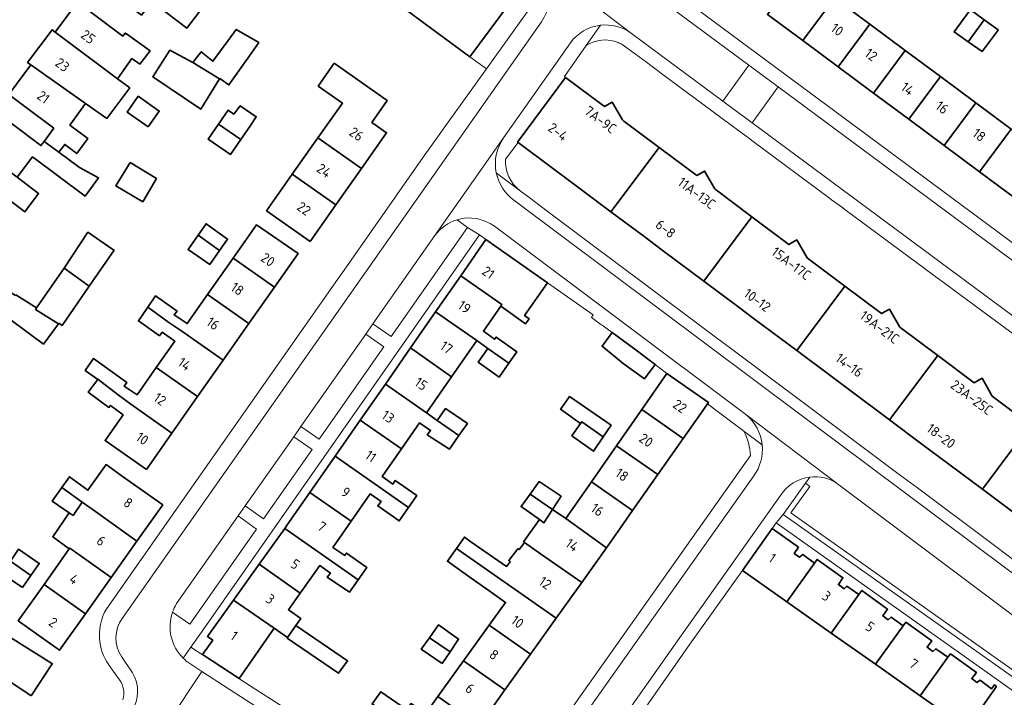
# Model space of a CAD drawing. Extents: x 150256 to 156914, y 461459 to 469481.
# Tile 335 of 656: x 155619 to 155753, y 463727 to 463819. Entities that reach past the tile are written whole.
import ezdxf
from ezdxf.enums import TextEntityAlignment as Align

# ---------------------------------------------------------------- set-up
doc = ezdxf.new("R2010")
doc.units = 0
doc.header["$LTSCALE"] = 0.75
for name, color, linetype, lineweight in [('B-RO-GR-BEPLANTING_CULTUUR_BODEMBEDEKKER-GV', 251, 'CONTINUOUS', 18), ('B-RO-GR-BEPLANTING_CULTUUR_HEESTERS-GV', 251, 'CONTINUOUS', 18), ('B-RO-GR-GROENVOORZIENING-GV', 251, 'CONTINUOUS', 18), ('B-RO-GR-HAAG-GV', 251, 'CONTINUOUS', 13), ('B-RO-IE-TERREINAFSCHEIDING_KUNSTMATIG_MUUR-G', 251, 'IE-TERREINAFSCHEIDING-KUNSTMATIG-DICHT', 18), ('B-RO-OG-BEBOUWING-GV', 6, 'CONTINUOUS', 35), ('B-RO-OG-BEBOUWING-T18', 1, 'CONTINUOUS', 18), ('B-RO-OG-TERREIN_CULTUURSCHEIDING-GV', 251, 'CONTINUOUS', 18), ('B-RO-VH-VERHARDING_ASFALT-GV', 251, 'CONTINUOUS', 18), ('B-RO-VH-VERHARDING_TEGEL-GV', 251, 'CONTINUOUS', 18)]:
    doc.layers.add(name, color=color, linetype=linetype, lineweight=lineweight)
doc.styles.add('NLCS-ISO-M200-T18', font='NLCS-ISO.ttf', dxfattribs={"height": 360})
doc.linetypes.add('IE-TERREINAFSCHEIDING-KUNSTMATIG-DICHT', pattern='A,8,-1,[82,NLCS.SHX,S=0.75,R=90,X=0,Y=0],-1', length=10)

msp = doc.modelspace()

# ---------------------------------------------------------------- linework, layer by layer
at = {"layer": 'B-RO-GR-BEPLANTING_CULTUUR_BODEMBEDEKKER-GV'}
for points in [[(155678.388, 463792.223, 0.1667243), (155675.355, 463790.067)], [(155640.132, 463739.882, 0.0546648), (155639.569, 463738.691)]]:
    msp.add_lwpolyline(points, format="xyb", dxfattribs=at)
for points in [[(155679.777, 463791.17), (155678.388, 463792.223)], [(155675.355, 463790.067), (155666.893, 463778.014), (155669.362, 463776.285), (155679.777, 463791.17)], [(155639.569, 463738.691), (155641.92, 463737.067), (155651.001, 463750.023), (155648.505, 463751.831), (155640.132, 463739.882)]]:
    msp.add_lwpolyline(points, dxfattribs=at)
for points in [[(155657.068, 463764.022), (155659.583, 463762.291), (155668.395, 463774.883), (155665.911, 463776.618)], [(155656.092, 463762.624), (155649.491, 463753.223), (155651.986, 463751.426), (155658.613, 463760.891)]]:
    msp.add_lwpolyline(points, close=True, dxfattribs=at)
at = {"layer": 'B-RO-GR-BEPLANTING_CULTUUR_HEESTERS-GV'}
msp.add_lwpolyline([(155686.699, 463823.332), (155680.124, 463814.418), (155682.36, 463812.769), (155688.998, 463822.058)], dxfattribs=at)
at = {"layer": 'B-RO-GR-GROENVOORZIENING-GV'}
for points in [[(155758.198, 463734.312), (155754.986, 463730.199), (155723.856, 463752.234), (155726.48, 463755.849), (155725.868, 463756.293), (155722.803, 463752.049)], [(155722.803, 463752.049), (155755.141, 463729.156), (155758.45, 463733.558)]]:
    msp.add_lwpolyline(points, dxfattribs=at)
at = {"layer": 'B-RO-GR-HAAG-GV'}
msp.add_lwpolyline([(155758.198, 463734.312), (155754.986, 463730.199), (155723.856, 463752.234), (155726.48, 463755.849), (155725.868, 463756.293), (155722.803, 463752.049), (155755.141, 463729.156)], dxfattribs=at)
at = {"layer": 'B-RO-IE-TERREINAFSCHEIDING_KUNSTMATIG_MUUR-G'}
for points in [[(155690.702, 463783.61), (155696.929, 463779.239)], [(155698.137, 463777.82), (155699.495, 463776.829)], [(155705.382, 463772.476), (155706.985, 463771.245)], [(155717.259, 463744.385), (155716.238, 463742.941)], [(155657.694, 463723.84), (155650.445, 463728.499)]]:
    msp.add_lwpolyline(points, dxfattribs=at)
at = {"layer": 'B-RO-OG-BEBOUWING-GV'}
for points in [[(155680.124, 463814.418), (155686.699, 463823.332), (155678.918, 463829.07), (155675.751, 463831.407), (155668.528, 463836.733), (155661.954, 463827.818)], [(155641.546, 463821.93), (155632.408, 463828.994), (155629.203, 463824.794), (155635.339, 463820.113), (155636.752, 463821.966), (155641.522, 463818.327), (155643.287, 463820.643)], [(155725.005, 463826.024), (155720.686, 463820.209), (155725.504, 463816.633), (155729.822, 463822.449)], [(155632.066, 463811.439), (155634.048, 463814.176), (155635.102, 463813.446), (155636.507, 463815.256), (155633.319, 463817.581), (155633.282, 463817.527), (155633.108, 463817.658), (155632.796, 463817.242), (155626.619, 463821.875), (155623.563, 463817.8)], [(155729.822, 463822.449), (155725.504, 463816.633), (155730.321, 463813.056), (155734.64, 463818.872)], [(155748.055, 463816.472), (155750.237, 463819.48), (155748.329, 463820.864), (155748.207, 463820.695), (155746.123, 463817.822)], [(155735.139, 463809.48), (155739.457, 463815.297), (155734.64, 463818.872), (155730.321, 463813.056)], [(155750.237, 463819.48), (155748.055, 463816.472), (155749.952, 463815.146), (155751.983, 463817.88), (155752.144, 463818.096)], [(155632.066, 463811.439), (155623.563, 463817.8), (155623.145, 463818.113), (155619.81, 463813.666), (155620.263, 463813.327), (155627.722, 463808.063), (155630.618, 463806.019), (155633.737, 463810.189)], [(155642.347, 463813.659), (155645.983, 463811.406), (155646.023, 463811.469), (155647.266, 463810.604), (155650.06, 463814.571), (155651.321, 463816.36), (155648.267, 463818.172), (155647.137, 463816.63), (155645.077, 463813.821), (155643.483, 463815.119)], [(155642.347, 463813.659), (155639.226, 463815.322), (155636.887, 463811.714), (155643.427, 463807.281), (155645.983, 463811.406)], [(155739.457, 463815.297), (155735.139, 463809.48), (155739.957, 463805.904), (155744.275, 463811.721)], [(155659.402, 463803.387), (155665.332, 463799.21), (155668.764, 463804.082), (155666.763, 463805.491), (155668.854, 463808.459), (155661.632, 463813.546), (155659.439, 463810.433), (155662.731, 463808.114)], [(155624.063, 463801.409), (155624.883, 463802.475), (155626.505, 463801.231), (155628.046, 463803.285), (155625.587, 463805.123), (155627.722, 463808.063), (155620.263, 463813.327), (155617.239, 463809.293), (155619.429, 463807.651), (155623.383, 463804.686), (155622.057, 463802.889)], [(155705.913, 463802.082), (155701.107, 463805.671), (155700.909, 463805.818), (155699.507, 463808.262), (155698.449, 463807.655), (155693.156, 463811.608), (155686.611, 463802.808), (155686.692, 463802.748), (155691.379, 463799.247), (155693.713, 463797.503), (155699.348, 463793.294)], [(155749.093, 463808.144), (155744.275, 463811.721), (155739.957, 463805.904), (155744.774, 463802.328)], [(155636.249, 463804.869), (155637.764, 463807.02), (155634.895, 463809.04), (155633.381, 463806.89)], [(155749.592, 463798.752), (155753.911, 463804.569), (155749.093, 463808.144), (155744.774, 463802.328)], [(155618.39, 463798.004), (155620.486, 463800.79), (155627.645, 463795.431), (155629.494, 463797.908), (155626.873, 463799.336), (155624.063, 463801.409), (155622.057, 463802.889), (155621.634, 463802.315), (155617.736, 463805.248), (155615.413, 463806.996), (155612.147, 463802.656)], [(155645.824, 463805.241), (155648.885, 463803.137), (155650.2, 463805.056), (155650.984, 463806.245), (155648.795, 463807.759), (155647.93, 463806.597), (155647.214, 463807.115), (155647.146, 463807.165)], [(155648.885, 463803.137), (155645.824, 463805.241), (155644.431, 463803.215), (155647.496, 463801.111)], [(155753.911, 463804.569), (155749.592, 463798.752), (155754.483, 463795.121), (155754.664, 463794.987), (155758.672, 463800.387), (155758.852, 463800.253), (155759.162, 463800.671)], [(155608.321, 463797.571), (155614.587, 463792.95), (155616.515, 463795.512), (155619.442, 463793.308), (155621.318, 463795.801), (155618.39, 463798.004), (155612.147, 463802.656)], [(155655.901, 463798.416), (155661.831, 463794.239), (155665.332, 463799.21), (155659.402, 463803.387)], [(155703.992, 463789.825), (155706.319, 463788.087), (155712.007, 463783.839), (155718.572, 463792.628), (155713.757, 463796.224), (155713.59, 463796.348), (155713.507, 463796.41), (155712.105, 463798.854), (155711.047, 463798.247), (155705.913, 463802.082), (155699.348, 463793.294)], [(155633.805, 463800.001), (155631.839, 463796.83), (155635.505, 463794.668), (155637.371, 463797.831)], [(155658.33, 463789.268), (155661.831, 463794.239), (155655.901, 463798.416), (155652.4, 463793.445)], [(155724.665, 463774.383), (155731.231, 463783.173), (155726.329, 463786.828), (155726.075, 463787.018), (155724.673, 463789.462), (155723.615, 463788.855), (155718.572, 463792.628), (155712.007, 463783.839), (155716.633, 463780.382), (155718.923, 463778.672)], [(155645.994, 463788.029), (155647.078, 463789.573), (155644.158, 463791.66), (155643.055, 463790.096)], [(155653.473, 463783.033), (155656.69, 463787.616), (155651.032, 463791.528), (155647.843, 463786.985)], [(155631.454, 463788.169), (155628.038, 463790.508), (155624.792, 463785.633), (155628.216, 463783.142), (155631.605, 463788.065)], [(155643.055, 463790.096), (155641.684, 463788.154), (155644.654, 463786.122), (155645.994, 463788.029)], [(155682.297, 463789.511), (155678.869, 463784.587), (155684.483, 463780.657), (155684.315, 463780.416), (155687.709, 463778.034), (155688.19, 463778.719), (155687.573, 463779.152), (155690.702, 463783.61)], [(155653.473, 463783.033), (155647.843, 463786.985), (155644.35, 463782.008), (155649.98, 463778.056)], [(155628.216, 463783.142), (155624.792, 463785.633), (155621.038, 463780.193), (155620.902, 463779.976), (155624.018, 463778.014), (155624.09, 463778.112), (155624.371, 463777.897), (155624.525, 463777.779)], [(155624.018, 463778.014), (155620.902, 463779.976), (155621.038, 463780.193), (155618.211, 463781.971), (155618.151, 463781.888), (155614.912, 463783.975), (155613.203, 463781.571), (155616.481, 463779.59), (155616.356, 463779.419), (155621.97, 463775.259)], [(155678.869, 463784.587), (155675.441, 463779.662), (155681.051, 463775.727), (155682.565, 463774.665), (155685.418, 463772.664), (155686.491, 463774.224), (155683.685, 463776.223), (155683.489, 463775.914), (155681.961, 463777.033), (155684.315, 463780.416), (155684.483, 463780.657)], [(155729.171, 463771.017), (155731.536, 463769.251), (155737.323, 463764.927), (155743.89, 463773.719), (155738.92, 463777.431), (155738.707, 463777.59), (155737.305, 463780.034), (155736.247, 463779.427), (155731.231, 463783.173), (155724.665, 463774.383)], [(155649.98, 463778.056), (155644.35, 463782.008), (155641.57, 463778.048), (155639.788, 463779.236), (155640.194, 463779.75), (155637.248, 463781.831), (155636.196, 463780.29), (155639.054, 463778.224), (155640.857, 463777.032), (155646.487, 463773.08)], [(155646.487, 463773.08), (155640.857, 463777.032), (155639.054, 463778.224), (155636.196, 463780.29), (155634.923, 463778.426), (155637.788, 463776.399), (155638.166, 463776.885), (155639.891, 463775.657), (155637.364, 463772.056), (155642.994, 463768.104)], [(155675.441, 463779.662), (155672.014, 463774.738), (155677.627, 463770.808), (155681.051, 463775.727)], [(155705.382, 463772.476), (155702.397, 463774.713), (155699.495, 463776.829), (155698.141, 463774.972), (155701, 463772.622), (155703.926, 463770.533)], [(155672.014, 463774.738), (155668.586, 463769.814), (155674.199, 463765.884), (155677.627, 463770.808)], [(155682.565, 463774.665), (155681.25, 463772.791), (155684.087, 463770.728), (155685.418, 463772.664)], [(155642.994, 463768.104), (155637.364, 463772.056), (155634.744, 463768.323), (155632.966, 463769.528), (155633.344, 463770.014), (155628.777, 463773.285), (155627.669, 463771.664), (155629.371, 463770.447), (155629.397, 463770.48), (155632.171, 463768.329), (155633.871, 463767.08), (155639.501, 463763.128)], [(155751.335, 463768.159), (155749.933, 463770.603), (155748.875, 463769.996), (155743.89, 463773.719), (155737.323, 463764.927), (155741.737, 463761.631), (155744.202, 463759.789), (155749.982, 463755.472), (155756.55, 463764.265), (155751.491, 463768.042)], [(155636.008, 463758.152), (155639.501, 463763.128), (155633.871, 463767.08), (155632.171, 463768.329), (155629.397, 463770.48), (155629.371, 463770.447), (155628.074, 463768.691), (155630.911, 463766.636), (155631.128, 463766.906), (155632.841, 463765.613), (155630.378, 463762.104)], [(155703.55, 463766.325), (155709.195, 463762.38), (155711.362, 463765.47), (155712.51, 463767.107), (155712.64, 463767.293), (155706.985, 463771.245)], [(155665.158, 463764.89), (155670.772, 463760.96), (155673.263, 463764.538), (155674.756, 463763.499), (155674.31, 463762.902), (155677.314, 463760.929), (155678.623, 463762.787), (155675.66, 463764.862), (155674.199, 463765.884), (155668.586, 463769.814)], [(155695.196, 463764.426), (155695.372, 463764.675), (155698.303, 463762.601), (155699.372, 463764.185), (155693.71, 463768.127), (155692.633, 463766.614), (155692.487, 463766.41)], [(155678.623, 463762.787), (155679.769, 463764.414), (155677.18, 463766.197), (155676.772, 463766.478), (155675.66, 463764.862)], [(155700.116, 463761.406), (155705.75, 463757.468), (155709.195, 463762.38), (155703.55, 463766.325)], [(155661.73, 463759.965), (155671.728, 463752.966), (155672.865, 463754.613), (155669.938, 463756.679), (155669.617, 463756.167), (155668.155, 463757.201), (155670.772, 463760.96), (155665.158, 463764.89)], [(155695.196, 463764.426), (155694.015, 463762.763), (155696.984, 463760.648), (155698.303, 463762.601), (155695.372, 463764.675)], [(155769.166, 463754.625), (155769.27, 463754.765), (155764.138, 463758.597), (155764.025, 463758.682), (155762.623, 463761.126), (155761.565, 463760.519), (155756.55, 463764.265), (155749.982, 463755.472), (155754.367, 463752.196), (155756.786, 463750.389), (155761.917, 463746.556), (155762.328, 463746.251), (155762.719, 463745.96)], [(155705.75, 463757.468), (155700.116, 463761.406), (155696.681, 463756.486), (155702.304, 463752.555)], [(155671.728, 463752.966), (155661.73, 463759.965), (155658.303, 463755.041), (155663.916, 463751.112), (155666.508, 463754.835), (155667.996, 463753.799), (155667.543, 463753.208), (155670.472, 463751.146)], [(155638.237, 463753.365), (155632.588, 463757.362), (155630.517, 463758.829), (155628.045, 463755.339), (155625.514, 463757.166), (155624.482, 463755.696), (155627.261, 463753.716), (155629.061, 463752.434), (155634.721, 463748.401)], [(155627.261, 463753.716), (155624.482, 463755.696), (155623.18, 463753.84), (155625.483, 463752.257), (155626.009, 463751.895)], [(155688.327, 463754.803), (155691.375, 463752.721), (155692.54, 463754.514), (155689.558, 463756.507)], [(155702.304, 463752.555), (155696.681, 463756.486), (155693.176, 463751.464), (155698.727, 463747.503), (155700.656, 463750.205)], [(155654.869, 463750.121), (155664.879, 463743.114), (155666.072, 463744.798), (155663.274, 463746.776), (155663.043, 463746.45), (155661.446, 463747.534), (155662.274, 463748.753), (155663.916, 463751.112), (155658.303, 463755.041), (155655.211, 463750.6)], [(155691.375, 463752.721), (155688.327, 463754.803), (155687.099, 463753.105), (155689.586, 463751.347), (155690.2, 463750.913)], [(155625.571, 463747.454), (155631.206, 463743.439), (155634.721, 463748.401), (155629.061, 463752.434), (155627.261, 463753.716), (155626.009, 463751.895), (155625.483, 463752.257), (155623.244, 463749), (155625.488, 463747.337)], [(155689.76, 463746.683), (155695.353, 463742.773), (155698.727, 463747.503), (155693.176, 463751.464), (155691.375, 463752.721), (155690.2, 463750.913), (155689.586, 463751.347), (155687.437, 463748.307), (155687.551, 463748.227)], [(155664.879, 463743.114), (155654.869, 463750.121), (155651.378, 463745.241), (155656.987, 463741.314), (155659.637, 463745.055), (155661.088, 463744.031), (155660.662, 463743.471), (155663.703, 463741.454)], [(155724.901, 463747.565), (155721.309, 463750.107), (155717.259, 463744.385), (155723.319, 463740.122), (155727.091, 463745.407), (155725.49, 463746.575), (155725.071, 463746.19), (155724.33, 463746.729)], [(155695.353, 463742.773), (155689.76, 463746.683), (155687.551, 463748.227), (155687.445, 463748.076), (155686.823, 463747.238), (155686.634, 463747.346), (155685.417, 463745.752), (155685.606, 463745.589), (155685.12, 463744.941), (155680.255, 463748.32), (155679.36, 463748.941), (155678.269, 463747.395), (155691.868, 463737.889)], [(155620.27, 463743.71), (155621.414, 463745.361), (155618.591, 463747.316), (155617.463, 463745.655)], [(155631.206, 463743.439), (155625.571, 463747.454), (155625.488, 463747.337), (155622.056, 463742.493), (155627.692, 463738.478), (155629.011, 463740.341)], [(155682.76, 463736.943), (155688.383, 463733.004), (155691.868, 463737.889), (155678.269, 463747.395), (155677.04, 463745.653), (155680.309, 463743.347), (155682.876, 463741.536), (155684.989, 463740.045)], [(155619.127, 463742.06), (155620.27, 463743.71), (155617.463, 463745.655), (155616.317, 463743.969)], [(155651.378, 463745.241), (155647.887, 463740.361), (155653.442, 463736.527), (155655.266, 463735.253), (155656.393, 463736.899), (155657.053, 463737.863), (155655.382, 463739.047), (155656.987, 463741.314)], [(155733.142, 463741.122), (155731.511, 463742.261), (155731.152, 463741.905), (155730.351, 463742.475), (155730.98, 463743.394), (155727.451, 463745.911), (155727.091, 463745.407), (155723.319, 463740.122), (155729.382, 463735.857)], [(155627.692, 463738.478), (155622.056, 463742.493), (155618.542, 463737.531), (155624.177, 463733.516)], [(155739.193, 463736.867), (155737.532, 463738.036), (155737.144, 463737.68), (155736.402, 463738.19), (155737.061, 463739.109), (155733.532, 463741.656), (155733.142, 463741.122), (155729.382, 463735.857), (155735.433, 463731.6)], [(155653.442, 463736.527), (155647.887, 463740.361), (155644.337, 463735.398), (155645.065, 463734.886), (155643.653, 463732.918), (155648.66, 463729.682)], [(155655.266, 463735.253), (155655.213, 463735.176), (155662.216, 463730.379), (155663.444, 463732.069), (155656.393, 463736.899)], [(155674.586, 463735.222), (155677.403, 463733.317), (155678.572, 463735.037), (155675.827, 463736.975)], [(155679.255, 463732.065), (155684.898, 463728.12), (155688.383, 463733.004), (155682.76, 463736.943)], [(155745.274, 463732.582), (155743.643, 463733.721), (155743.224, 463733.366), (155742.453, 463733.935), (155743.082, 463734.825), (155739.553, 463737.341), (155739.193, 463736.867), (155735.433, 463731.6), (155741.517, 463727.32)], [(155620.319, 463727.291), (155623.178, 463731.679), (155622.969, 463731.81), (155617.484, 463735.258), (155614.757, 463731.122), (155614.712, 463731.054), (155614.865, 463730.951)], [(155677.403, 463733.317), (155674.586, 463735.222), (155673.492, 463733.678), (155676.315, 463731.716)], [(155741.517, 463727.32), (155747.847, 463722.867), (155751.892, 463728.592), (155751.625, 463728.802), (155751.236, 463728.268), (155749.664, 463729.436), (155749.216, 463729.141), (155748.534, 463729.65), (155749.163, 463730.48), (155745.633, 463733.027), (155745.274, 463732.582)], [(155684.898, 463728.12), (155679.255, 463732.065), (155675.754, 463727.192), (155681.413, 463723.236)], [(155681.413, 463723.236), (155675.754, 463727.192), (155674.056, 463724.828), (155672.105, 463726.259), (155671.483, 463725.422), (155667.97, 463727.855), (155666.778, 463726.192), (155667.771, 463725.481), (155670.449, 463723.564), (155672.159, 463722.34), (155677.867, 463718.266)]]:
    msp.add_lwpolyline(points, close=True, dxfattribs=at)
at = {"layer": 'B-RO-OG-TERREIN_CULTUURSCHEIDING-GV'}
for points in [[(155726.475, 463757.136), (155725.868, 463756.293), (155726.48, 463755.849), (155723.856, 463752.234), (155754.986, 463730.199), (155758.198, 463734.312)], [(155756.183, 463736.715), (155755.327, 463737.38), (155730.252, 463756.223)]]:
    msp.add_lwpolyline(points, dxfattribs=at)
msp.add_lwpolyline([(155730.252, 463756.223, 0.1803251), (155726.475, 463757.136)], format="xyb", dxfattribs=at)
at = {"layer": 'B-RO-VH-VERHARDING_ASFALT-GV'}
for points in [[(155702.148, 463817.62), (155714.597, 463808.377), (155718.153, 463813.267), (155684.856, 463837.908), (155672.996, 463846.741), (155654.978, 463860.041), (155651.449, 463855.217), (155688.651, 463827.623), (155695.471, 463822.72)], [(155722.15, 463810.312), (155718.153, 463813.267), (155714.597, 463808.377), (155718.588, 463805.412)], [(155767.957, 463776.368), (155722.15, 463810.312), (155718.588, 463805.412), (155775.898, 463762.986), (155784.725, 463756.308), (155788.332, 463761.02), (155780.409, 463767.501)]]:
    msp.add_lwpolyline(points, close=True, dxfattribs=at)
for points in [[(155702.148, 463817.62), (155695.471, 463822.72), (155688.651, 463827.623)], [(155689.879, 463819.21), (155632.699, 463737.845)], [(155640.132, 463739.882), (155648.505, 463751.831), (155649.491, 463753.223), (155656.092, 463762.624), (155657.068, 463764.022), (155665.911, 463776.618), (155666.893, 463778.014), (155675.355, 463790.067), (155684.7, 463803.362), (155693.813, 463816.339)], [(155684.7, 463803.362), (155675.355, 463790.067)], [(155683.45, 463791.323), (155717.726, 463765.64), (155730.252, 463756.223), (155755.327, 463737.38), (155758.038, 463741.057), (155725.289, 463765.559), (155686.102, 463794.898)], [(155730.252, 463756.223), (155717.726, 463765.64)], [(155718.829, 463757.318), (155704.59, 463737.198), (155685.583, 463710.346)], [(155689.337, 463707.734), (155708.974, 463735.592), (155722.463, 463754.62)], [(155634.026, 463725.214), (155618.737, 463701.039), (155623.037, 463698.345), (155638.99, 463723.696), (155643.563, 463730.644), (155641.917, 463731.708)], [(155632.599, 463732.684), (155634.132, 463730.441)], [(155715.971, 463683.908), (155690.461, 463700.372), (155677.838, 463708.413), (155677.226, 463708.874), (155643.563, 463730.644), (155638.99, 463723.696)]]:
    msp.add_lwpolyline(points, dxfattribs=at)
for points in [[(155690.685, 463824.64, -0.2309356), (155689.879, 463819.21)], [(155697.901, 463818.727, -0.1904949), (155702.148, 463817.62)], [(155693.813, 463816.339, -0.2069269), (155697.901, 463818.727)], [(155683.718, 463798.586, -0.2077066), (155684.7, 463803.362)], [(155686.102, 463794.898, -0.1854476), (155683.718, 463798.586)], [(155675.355, 463790.067, -0.1667243), (155678.388, 463792.223)], [(155678.388, 463792.223, -0.2363165), (155683.45, 463791.323)], [(155717.726, 463765.64, -0.2013006), (155719.969, 463761.506)], [(155719.969, 463761.506, -0.1843275), (155718.829, 463757.318)], [(155722.463, 463754.62, -0.2233414), (155726.475, 463757.136)], [(155726.475, 463757.136, -0.1803251), (155730.252, 463756.223)], [(155639.569, 463738.691, -0.0546648), (155640.132, 463739.882)], [(155641.028, 463732.434, -0.2884809), (155639.569, 463738.691)], [(155632.699, 463737.845, 0.3092427), (155632.599, 463732.684)], [(155641.917, 463731.708, -0.0476303), (155641.028, 463732.434)], [(155634.132, 463730.441, -0.2808542), (155634.026, 463725.214)]]:
    msp.add_lwpolyline(points, format="xyb", dxfattribs=at)
at = {"layer": 'B-RO-VH-VERHARDING_TEGEL-GV'}
for points in [[(155684.856, 463837.908), (155718.153, 463813.267), (155722.15, 463810.312), (155767.957, 463776.368)], [(155690.685, 463824.64), (155688.998, 463822.058), (155682.36, 463812.769), (155676.946, 463805.194), (155675.708, 463803.461), (155673.752, 463800.724), (155662.976, 463785.361), (155662.075, 463784.084), (155640.929, 463753.924), (155639.988, 463752.593), (155630.6, 463739.216)], [(155769.683, 463777.525), (155735.823, 463802.608), (155705.193, 463825.313)], [(155632.699, 463737.845), (155689.879, 463819.21)], [(155684.979, 463800.465), (155686.692, 463802.748), (155686.611, 463802.808), (155693.156, 463811.608), (155692.997, 463811.727), (155695.96, 463815.957), (155697.901, 463818.727)], [(155697.901, 463818.727), (155695.96, 463815.957)], [(155775.898, 463762.986), (155718.588, 463805.412), (155714.597, 463808.377), (155702.148, 463817.62)], [(155693.813, 463816.339), (155684.7, 463803.362)], [(155700.877, 463816.105), (155701.71, 463815.53), (155704.173, 463813.7), (155704.951, 463813.123), (155705.525, 463812.696), (155706.112, 463812.26), (155716.763, 463804.348), (155718.084, 463803.368), (155718.73, 463802.888), (155729.141, 463795.155), (155729.429, 463794.942), (155730.757, 463793.959), (155731.427, 463793.463), (155742.041, 463785.612), (155742.097, 463785.571), (155743.334, 463784.656), (155744.131, 463784.066), (155754.722, 463776.232)], [(155683.718, 463798.586), (155686.966, 463796.156)], [(155690.648, 463793.4), (155688.315, 463795.145), (155686.966, 463796.156), (155683.718, 463798.586)], [(155686.102, 463794.898), (155725.289, 463765.559), (155758.038, 463741.057), (155760.301, 463739.455)], [(155761.112, 463741.436), (155759.534, 463742.574), (155759.223, 463742.138), (155753.702, 463746.261), (155751.283, 463748.067), (155741.116, 463755.658), (155738.65, 463757.499), (155728.448, 463765.117), (155726.083, 463766.882), (155725.919, 463767.005), (155715.841, 463774.546), (155713.553, 463776.259), (155703.245, 463783.973), (155700.92, 463785.712), (155690.648, 463793.4)], [(155678.388, 463792.223), (155679.777, 463791.17), (155681.401, 463790.14), (155682.297, 463789.511), (155690.702, 463783.61), (155696.929, 463779.239), (155696.694, 463778.904), (155697.975, 463777.946), (155698.137, 463777.82), (155699.495, 463776.829), (155702.397, 463774.713), (155705.382, 463772.476), (155706.985, 463771.245)], [(155642.069, 463733.928), (155643.512, 463736), (155681.401, 463790.14), (155679.777, 463791.17), (155669.362, 463776.285), (155666.893, 463778.014), (155665.911, 463776.618), (155668.395, 463774.883), (155659.583, 463762.291), (155657.068, 463764.022), (155656.092, 463762.624), (155658.613, 463760.891), (155651.986, 463751.426), (155649.491, 463753.223), (155648.505, 463751.831), (155651.001, 463750.023), (155641.92, 463737.067), (155639.569, 463738.691)], [(155717.726, 463765.64), (155683.45, 463791.323)], [(155706.985, 463771.245), (155712.64, 463767.293), (155712.51, 463767.107), (155713.989, 463765.996), (155717.452, 463763.396), (155719.969, 463761.506)], [(155719.969, 463761.506), (155717.452, 463763.396)], [(155718.369, 463760.064), (155703.091, 463738.471), (155683.383, 463710.577), (155681.383, 463707.748)], [(155685.583, 463710.346), (155704.59, 463737.198), (155718.829, 463757.318)], [(155702.404, 463723.37), (155709.45, 463733.421), (155710.314, 463734.647), (155716.238, 463742.941), (155717.259, 463744.385), (155721.309, 463750.107), (155721.851, 463750.873), (155722.803, 463752.049), (155725.868, 463756.293), (155726.475, 463757.136)], [(155722.463, 463754.62), (155708.974, 463735.592), (155689.337, 463707.734)], [(155641.028, 463732.434), (155642.069, 463733.928)], [(155650.445, 463728.499), (155642.069, 463733.928), (155641.028, 463732.434)], [(155634.132, 463730.441), (155632.599, 463732.684)], [(155641.917, 463731.708), (155643.563, 463730.644), (155677.226, 463708.874)], [(155631.175, 463731.125), (155632.336, 463729.504)], [(155681.383, 463707.748), (155683.383, 463710.577), (155682.633, 463709.994), (155681.748, 463709.559), (155680.759, 463709.476), (155679.711, 463709.59), (155674.208, 463713.138), (155674.31, 463713.281), (155668.616, 463717.325), (155668.217, 463717.029), (155659.383, 463722.755), (155659.26, 463722.817), (155657.968, 463723.659), (155657.694, 463723.84), (155650.445, 463728.499)]]:
    msp.add_lwpolyline(points, dxfattribs=at)
for points in [[(155689.879, 463819.21, 0.2309356), (155690.685, 463824.64)], [(155702.148, 463817.62, 0.1904949), (155697.901, 463818.727)], [(155697.901, 463818.727, 0.2069269), (155693.813, 463816.339)], [(155695.96, 463815.957, -0.2459986), (155700.342, 463816.365)], [(155700.342, 463816.365, -0.0293366), (155700.877, 463816.105)], [(155684.7, 463803.362, 0.2077066), (155683.718, 463798.586)], [(155686.966, 463796.156, -0.2475309), (155684.979, 463800.465)], [(155683.718, 463798.586, 0.1854476), (155686.102, 463794.898)], [(155683.45, 463791.323, 0.2363165), (155678.388, 463792.223)], [(155719.969, 463761.506, 0.2013006), (155717.726, 463765.64)], [(155717.452, 463763.396, -0.1166656), (155718.369, 463760.064)], [(155718.829, 463757.318, 0.1843275), (155719.969, 463761.506)], [(155726.475, 463757.136, 0.2233414), (155722.463, 463754.62)], [(155630.6, 463739.216, 0.1678549), (155629.662, 463734.665)], [(155639.569, 463738.691, 0.2884809), (155641.028, 463732.434)], [(155632.599, 463732.684, -0.3092427), (155632.699, 463737.845)], [(155629.662, 463734.665, 0.1375559), (155631.175, 463731.125)], [(155641.028, 463732.434, 0.0476303), (155641.917, 463731.708)], [(155634.026, 463725.214, 0.2808542), (155634.132, 463730.441)], [(155632.336, 463729.504, -0.2365364), (155632.779, 463726.777)]]:
    msp.add_lwpolyline(points, format="xyb", dxfattribs=at)
msp.add_lwpolyline([(155755.141, 463729.156), (155722.803, 463752.049), (155721.851, 463750.873), (155754.234, 463727.961)], close=True, dxfattribs=at)

# ---------------------------------------------------------------- texts
at = {"layer": 'B-RO-OG-BEBOUWING-T18', "style": 'NLCS-ISO-M200-T18'}
for s, rotation, p in [('10', 323.4, (155730.194, 463818.132)), ('25', 323.1, (155628.079, 463817.155)), ('12', 323.4, (155734.815, 463814.702)), ('23', 323.1, (155624.562, 463813.336)), ('14', 323.4, (155739.789, 463810.069)), ('21', 323.1, (155621.97, 463808.936)), ('16', 323.4, (155744.494, 463807.517)), ('7A-9C', 323.1, (155697.921, 463805.858)), ('2-4', 323, (155692.129, 463804.195)), ('26', 324.8, (155664.65, 463803.891)), ('18', 323.4, (155749.546, 463803.767)), ('24', 324.8, (155660.232, 463798.915)), ('11A-13C', 323.1, (155711.04, 463795.85)), ('22', 324.8, (155657.491, 463793.727)), ('6-8', 323.1, (155706.794, 463790.973)), ('20', 324.9, (155652.58, 463786.771)), ('15A-17C', 323.1, (155723.929, 463786.255)), ('21', 325.2, (155682.641, 463785.011)), ('18', 325, (155648.414, 463782.788)), ('10-12', 323.6, (155719.302, 463781.251)), ('19', 325.2, (155679.373, 463780.316)), ('19A-21C', 323.1, (155735.971, 463777.577)), ('16', 324.9, (155645.098, 463778.063)), ('17', 325.2, (155676.932, 463774.803)), ('14', 324.9, (155641.22, 463772.538)), ('14-16', 323.6, (155731.851, 463772.383)), ('15', 325.2, (155673.473, 463769.833)), ('23A-25C', 323.1, (155748.535, 463767.993)), ('12', 324.9, (155637.864, 463767.758)), ('22', 325.1, (155708.751, 463766.787)), ('13', 325.2, (155668.963, 463765.363)), ('18-20', 323.6, (155744.352, 463762.735)), ('10', 324.9, (155635.458, 463762.378)), ('20', 325, (155704.149, 463762.151)), ('11', 325.2, (155666.603, 463759.964)), ('18', 325, (155700.849, 463757.446)), ('9', 325.2, (155663.189, 463755.06)), ('8', 324.7, (155633.522, 463753.628)), ('16', 325, (155697.497, 463752.667)), ('7', 325.2, (155659.934, 463750.383)), ('6', 324.7, (155629.84, 463748.431)), ('14', 324.5, (155694.066, 463747.856)), ('1', 324.9, (155721.347, 463746.103)), ('5', 324.4, (155656.303, 463745.251)), ('4', 324.7, (155626.14, 463743.207)), ('12', 324.5, (155690.386, 463742.698)), ('3', 324.4, (155652.905, 463740.501)), ('3', 324.9, (155728.74, 463740.907)), ('10', 324.5, (155686.601, 463737.393)), ('2', 324.7, (155623.3, 463737.328)), ('5', 324.9, (155734.664, 463736.729)), ('1', 324.7, (155647.978, 463735.514)), ('8', 324.5, (155683.406, 463732.916)), ('7', 324.5, (155740.621, 463731.667)), ('6', 324.5, (155680.115, 463728.304))]:
    msp.add_text(s, height=1.35, rotation=rotation, dxfattribs=at).set_placement(p, align=Align.MIDDLE)

doc.saveas('drawing.dxf')
